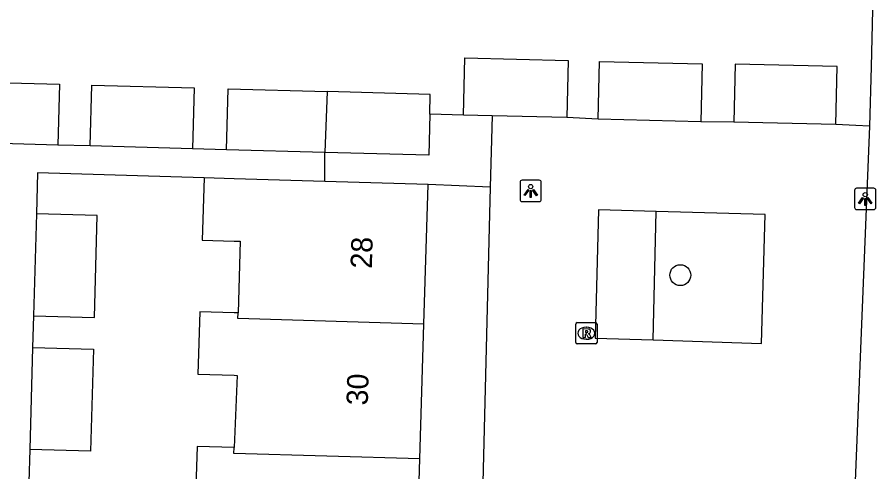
# Model space of a CAD drawing. Extents: x 162082 to 163393, y 388091 to 388632.
# Drawn here: x 162489.83 to 162530.06, y 388275.13 to 388296.46 of the extents above; entities that cross this region are included whole.
import ezdxf

# ---------------------------------------------------------------- set-up
doc = ezdxf.new("R2010")
doc.units = 0
for name, color, linetype in [('IMGEO_Boom', 7, 'Continuous'), ('IMGEO_Groenvoorziening', 7, 'Continuous'), ('IMGEO_Lichtpunt', 7, 'Continuous'), ('IMGEO_Muur', 7, 'Continuous'), ('IMGEO_Pand', 7, 'Continuous'), ('IMGEO_Pand_nummerreeks', 7, 'Continuous'), ('IMGEO_Rioolput', 7, 'Continuous'), ('IMGEO_Voetpad_open', 7, 'Continuous')]:
    doc.layers.add(name, color=color, linetype=linetype)

msp = doc.modelspace()

# ---------------------------------------------------------------- linework, layer by layer
at = {"layer": 'IMGEO_Boom'}
msp.add_circle((162520.903, 388284.357), 0.489, dxfattribs=at)
at = {"layer": 'IMGEO_Groenvoorziening'}
msp.add_lwpolyline([(162519.628, 388281.315), (162519.774, 388287.338)], dxfattribs=at)
at = {"layer": 'IMGEO_Lichtpunt'}
for p, q in [((162514.296, 388288.806), (162513.488, 388288.806)), ((162514.296, 388288.806), (162513.488, 388288.806)), ((162513.394, 388288.711), (162513.394, 388287.904)), ((162513.394, 388288.711), (162513.394, 388287.904)), ((162514.39, 388287.904), (162514.39, 388288.711)), ((162514.39, 388287.904), (162514.39, 388288.711)), ((162529.97, 388288.429), (162529.162, 388288.429)), ((162529.97, 388288.429), (162529.162, 388288.429)), ((162529.068, 388288.334), (162529.068, 388287.527)), ((162529.068, 388288.334), (162529.068, 388287.527)), ((162530.064, 388287.527), (162530.064, 388288.334)), ((162530.064, 388287.527), (162530.064, 388288.334)), ((162513.488, 388287.81), (162514.296, 388287.81)), ((162513.488, 388287.81), (162514.296, 388287.81)), ((162529.162, 388287.433), (162529.97, 388287.433)), ((162529.162, 388287.433), (162529.97, 388287.433))]:
    msp.add_line(p, q, dxfattribs=at)
for points in [[(162513.768, 388288.375), (162513.807, 388288.347), (162513.619, 388288.085), (162513.581, 388288.112), (162513.768, 388288.375)], [(162513.98, 388288.347), (162514.018, 388288.374), (162514.205, 388288.112), (162514.166, 388288.084), (162513.98, 388288.347)], [(162513.87, 388288.327), (162513.917, 388288.327), (162513.917, 388288.005), (162513.87, 388288.005), (162513.87, 388288.327)], [(162529.442, 388287.998), (162529.481, 388287.97), (162529.293, 388287.708), (162529.255, 388287.735), (162529.442, 388287.998)], [(162529.654, 388287.97), (162529.692, 388287.997), (162529.879, 388287.735), (162529.84, 388287.707), (162529.654, 388287.97)], [(162529.544, 388287.95), (162529.591, 388287.95), (162529.591, 388287.628), (162529.544, 388287.628), (162529.544, 388287.95)]]:
    msp.add_lwpolyline(points, dxfattribs=at)
for centre in [(162513.893, 388288.509), (162529.567, 388288.132)]:
    msp.add_circle(centre, 0.0994, dxfattribs=at)
for centre, start, end in [((162513.488, 388288.711), 90, 180), ((162513.488, 388288.711), 90, 180), ((162514.296, 388288.711), 0, 90), ((162514.296, 388288.711), 0, 90), ((162529.162, 388288.334), 90, 180), ((162529.162, 388288.334), 90, 180), ((162529.97, 388288.334), 0, 90), ((162529.97, 388288.334), 0, 90), ((162513.488, 388287.904), 180, 270), ((162513.488, 388287.904), 180, 270), ((162514.296, 388287.904), 270, 0), ((162514.296, 388287.904), 270, 360), ((162529.162, 388287.527), 180, 270), ((162529.162, 388287.527), 180, 270), ((162529.97, 388287.527), 270, 0), ((162529.97, 388287.527), 270, 360)]:
    msp.add_arc(centre, 0.0946, start, end, dxfattribs=at)
at = {"layer": 'IMGEO_Muur'}
msp.add_lwpolyline([(162529.966, 388299.491), (162529.848, 388294.123)], dxfattribs=at)
at = {"layer": 'IMGEO_Pand'}
for points in [[(162510.74, 388291.866), (162510.804, 388294.545), (162515.643, 388294.429), (162515.579, 388291.75)], [(162517.056, 388291.669), (162517.121, 388294.381), (162521.929, 388294.265), (162521.864, 388291.553)], [(162528.194, 388291.415), (162528.259, 388294.139), (162523.477, 388294.254), (162523.412, 388291.53)], [(162486.962, 388290.588), (162487.039, 388293.437), (162491.822, 388293.307), (162491.745, 388290.458)], [(162493.256, 388290.416), (162493.333, 388293.265), (162498.123, 388293.135), (162498.045, 388290.286)], [(162499.641, 388290.242), (162499.719, 388293.091), (162504.358, 388292.964)], [(162504.358, 388292.964), (162504.242, 388290.116)], [(162509.164, 388291.906), (162509.186, 388292.832), (162504.358, 388292.964)], [(162509.164, 388291.906), (162509.118, 388289.983), (162504.242, 388290.116)], [(162512.091, 388291.834), (162510.74, 388291.866)], [(162515.579, 388291.75), (162512.091, 388291.834)], [(162521.864, 388291.553), (162517.056, 388291.669)], [(162528.194, 388291.415), (162523.412, 388291.53)], [(162491.745, 388290.458), (162486.962, 388290.588)], [(162498.045, 388290.286), (162493.256, 388290.416)], [(162504.242, 388290.116), (162499.641, 388290.242)], [(162498.587, 388288.92), (162498.5, 388285.996), (162500, 388285.952), (162500.285, 388285.943), (162500.185, 388282.584)], [(162504.248, 388288.751), (162500, 388288.878), (162498.587, 388288.92)], [(162509.089, 388288.606), (162504.248, 388288.751)], [(162508.893, 388282.062), (162509.089, 388288.606)], [(162490.599, 388282.442), (162493.448, 388282.364), (162493.581, 388287.156), (162490.732, 388287.234)], [(162490.732, 388287.234), (162490.599, 388282.442)], [(162500.185, 388282.584), (162500, 388282.59), (162498.392, 388282.637), (162498.304, 388279.71), (162500, 388279.66), (162500.134, 388279.655), (162500, 388276.273)], [(162508.893, 388282.062), (162500.177, 388282.322), (162500.185, 388282.584)], [(162508.704, 388275.732), (162508.893, 388282.062)], [(162490.558, 388280.955), (162490.426, 388276.17)], [(162490.558, 388280.955), (162493.407, 388280.876), (162493.275, 388276.091), (162490.426, 388276.17)], [(162500, 388276.273), (162498.263, 388276.325), (162498.177, 388273.478), (162499.962, 388273.424), (162499.859, 388269.965)], [(162508.704, 388275.732), (162499.989, 388275.993), (162500, 388276.273)], [(162508.514, 388269.402), (162508.704, 388275.732)]]:
    msp.add_lwpolyline(points, dxfattribs=at)
at = {"layer": 'IMGEO_Rioolput'}
for p, q in [((162516.001, 388281.204), (162516.001, 388282.056)), ((162516.076, 388282.13), (162516.928, 388282.13)), ((162517.002, 388282.056), (162517.002, 388281.204)), ((162516.489, 388281.91), (162516.514, 388281.91)), ((162516.928, 388281.13), (162516.076, 388281.13)), ((162516.512, 388281.35), (162516.487, 388281.35))]:
    msp.add_line(p, q, dxfattribs=at)
for points in [[(162516.001, 388281.204), (162516.001, 388282.056)], [(162516.076, 388282.13), (162516.928, 388282.13)], [(162517.002, 388282.056), (162517.002, 388281.204)], [(162516.59, 388281.828), (162516.338, 388281.83), (162516.338, 388281.43)], [(162516.338, 388281.43), (162516.462, 388281.43), (162516.462, 388281.592), (162516.473, 388281.592)], [(162516.516, 388281.749), (162516.462, 388281.749), (162516.462, 388281.668)], [(162516.462, 388281.668), (162516.514, 388281.668)], [(162516.52, 388281.563), (162516.591, 388281.43), (162516.731, 388281.43), (162516.666, 388281.556)], [(162516.928, 388281.13), (162516.076, 388281.13)]]:
    msp.add_lwpolyline(points, dxfattribs=at)
for centre, radius, start, end in [((162516.078, 388282.054), 0.0765, 91.552, 178.448), ((162516.078, 388282.054), 0.0765, 91.552, 178.448), ((162516.926, 388282.054), 0.0765, 1.552, 88.448), ((162516.926, 388282.054), 0.0765, 1.552, 88.448), ((162516.472, 388281.539), 0.0533, 26.0293, 88.6989), ((162516.498, 388281.857), 0.19, 274.7715, 282.9687), ((162516.522, 388281.653), 0.0964, 77.0061, 93.1865), ((162516.536, 388281.71), 0.0378, 276.6634, 79.6772), ((162516.589, 388281.718), 0.109, 350.3612, 89.416), ((162516.587, 388281.718), 0.112, 277.5842, 350.9817), ((162516.571, 388281.503), 0.108, 29.5134, 73.7905), ((162516.078, 388281.206), 0.0765, 181.552, 268.448), ((162516.078, 388281.206), 0.0765, 181.552, 268.448), ((162516.926, 388281.206), 0.0765, 271.552, 358.448), ((162516.926, 388281.206), 0.0765, 271.552, 358.448)]:
    msp.add_arc(centre, radius, start, end, dxfattribs=at)
for centre, major_axis, ratio, start_param, end_param in [((162516.488, 388281.63), (-0.387, 0.002), 0.722429, 4.712389, 7.853982), ((162516.513, 388281.63), (-0.39, 0.002), 0.717154, 1.570796, 4.712389)]:
    msp.add_ellipse(centre, major_axis=major_axis, ratio=ratio, start_param=start_param, end_param=end_param, dxfattribs=at)
at = {"layer": 'IMGEO_Voetpad_open'}
for points in [[(162529.966, 388299.491), (162529.848, 388294.123), (162529.771, 388291.337)], [(162510.74, 388291.866), (162509.164, 388291.906)], [(162512.091, 388291.834), (162511.996, 388288.477)], [(162517.056, 388291.669), (162515.579, 388291.75)], [(162523.412, 388291.53), (162521.864, 388291.553)], [(162529.771, 388291.337), (162529.129, 388291.369), (162528.194, 388291.415)], [(162529.771, 388291.337), (162528.873, 388269.279)], [(162493.256, 388290.416), (162491.745, 388290.458)], [(162499.641, 388290.242), (162498.045, 388290.286)], [(162504.248, 388288.751), (162504.242, 388290.116)], [(162498.587, 388288.92), (162490.785, 388289.152), (162490.732, 388287.234)], [(162511.996, 388288.477), (162509.089, 388288.606)], [(162511.996, 388288.477), (162511.384, 388263.919), (162511.376, 388263.608)], [(162519.774, 388287.338), (162517.075, 388287.412), (162516.908, 388281.404), (162519.628, 388281.315)], [(162519.628, 388281.315), (162524.715, 388281.15), (162524.886, 388287.199), (162519.774, 388287.338)], [(162490.599, 388282.442), (162490.558, 388280.955)], [(162490.426, 388276.17), (162490.384, 388274.646)]]:
    msp.add_lwpolyline(points, dxfattribs=at)

# ---------------------------------------------------------------- texts
at = {"layer": 'IMGEO_Pand_nummerreeks'}
for s, p in [('28', (162506.45, 388284.65)), ('30', (162506.258, 388278.236))]:
    msp.add_text(s, height=1, rotation=88.2856, dxfattribs=at).set_placement(p)

doc.saveas('drawing.dxf')
